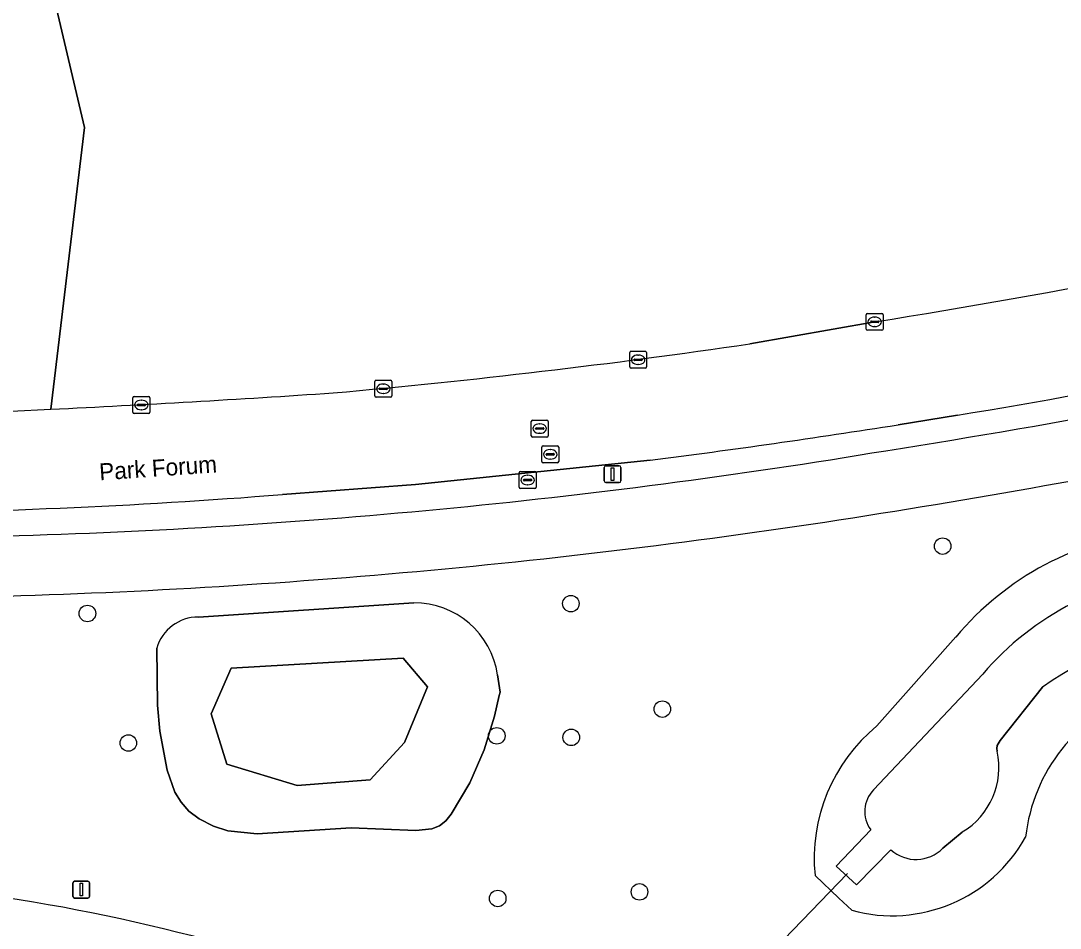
# Model space of a CAD drawing. Extents: x 154324 to 155744, y 382937 to 384188.
# Drawn here: x 155321.8 to 155383.3, y 383472.5 to 383526.3 of the extents above; entities that cross this region are included whole.
import ezdxf

# ---------------------------------------------------------------- set-up
doc = ezdxf.new("R2010")
doc.units = 0
for name, color, linetype in [('IMGEO_Berm_groen', 7, 'Continuous'), ('IMGEO_Boom', 7, 'Continuous'), ('IMGEO_Duiker', 7, 'Continuous'), ('IMGEO_Fietspad_gesloten', 7, 'Continuous'), ('IMGEO_Groenvoorziening', 7, 'Continuous'), ('IMGEO_Kolk', 7, 'Continuous'), ('IMGEO_Lichtmast', 7, 'Continuous'), ('IMGEO_Loofbos', 7, 'Continuous'), ('IMGEO_Meer_plas_ven_vijver', 7, 'Continuous'), ('IMGEO_Muur', 7, 'Continuous'), ('IMGEO_Oever', 7, 'Continuous'), ('IMGEO_Openbare_ruimte_label', 7, 'Continuous'), ('IMGEO_Rijbaan_lokaal_gesloten', 7, 'Continuous'), ('IMGEO_Rijbaan_lokaal_open', 7, 'Continuous'), ('IMGEO_Rioolput', 7, 'Continuous'), ('IMGEO_Waterloop', 7, 'Continuous')]:
    doc.layers.add(name, color=color, linetype=linetype)

msp = doc.modelspace()

# ---------------------------------------------------------------- linework, layer by layer
at = {"layer": 'IMGEO_Berm_groen'}
for points in [[(155323.557, 383503.266), (155325.548, 383519.946), (155306.103, 383602.506), (155261.74, 383912.135)], [(155377.254, 383502.912), (155373.731, 383502.343)], [(155359.046, 383500.247), (155345.16, 383498.813), (155337.28, 383498.213)]]:
    msp.add_lwpolyline(points, dxfattribs=at)
for centre, radius, start, end in [((155295.498, 383997.821), 501.616, 279.38021, 282.75862), ((155287.331, 384043.743), 549.654, 278.96788, 282.2721), ((155280.737, 384393.015), 890.779, 271.949905, 272.755311), ((155295.105, 384000.724), 504.546, 277.28071, 278.96529), ((155310.263, 383877.333), 381.717, 271.46401, 279.46134), ((155308.546, 383862.423), 365.342, 270.37249, 274.51097)]:
    msp.add_arc(centre, radius, start, end, dxfattribs=at)
at = {"layer": 'IMGEO_Boom'}
for centre in [(155376.372, 383495.157), (155354.357, 383491.752), (155325.724, 383491.168), (155359.774, 383485.505), (155349.966, 383483.923), (155354.378, 383483.83), (155328.148, 383483.498), (155358.42, 383474.683), (155350.024, 383474.291)]:
    msp.add_circle(centre, 0.489, dxfattribs=at)
at = {"layer": 'IMGEO_Duiker'}
msp.add_lwpolyline([(155362.15, 383466.875), (155370.748, 383475.778)], dxfattribs=at)
at = {"layer": 'IMGEO_Fietspad_gesloten'}
for centre, radius, start, end in [((155287.331, 384043.743), 549.654, 278.96788, 282.2721), ((155279.312, 384080.115), 590.447, 279.182822, 281.721155), ((155310.263, 383877.333), 381.717, 271.46401, 279.46134), ((155308.945, 383894.859), 402.836, 271.58712, 279.22715)]:
    msp.add_arc(centre, radius, start, end, dxfattribs=at)
at = {"layer": 'IMGEO_Groenvoorziening'}
for points in [[(155332.293, 383490.958), (155345.053, 383491.808)], [(155372.472, 383484.508), (155377.147, 383489.776)], [(155348.376, 383481.137), (155347.276, 383479.28), (155346.952, 383478.891), (155346.575, 383478.592), (155346.128, 383478.422), (155345.17, 383478.319), (155341.334, 383478.467), (155335.78, 383478.124), (155334.045, 383478.3), (155333.186, 383478.567), (155332.334, 383479.002), (155331.738, 383479.46), (155331.267, 383479.991), (155330.906, 383480.582), (155330.45, 383481.888), (155330.021, 383484.191), (155329.88, 383485.737), (155329.827, 383489.121)], [(155350.011, 383487.539), (155350.16, 383486.506), (155350.114, 383486.303), (155349.842, 383485.097), (155349.221, 383483.087), (155348.376, 383481.137)], [(155370.987, 383473.591), (155370.222, 383474.319), (155368.814, 383475.659)]]:
    msp.add_lwpolyline(points, dxfattribs=at)
for centre, radius, start, end in [((155279.312, 384080.115), 590.447, 279.182822, 281.721155), ((155308.945, 383894.859), 402.836, 271.58712, 279.22715), ((155390.746, 383478.357), 17.757, 95.85366, 139.98107), ((155345.053, 383486.794), 5.014, 8.54029, 90.00066), ((155332.295, 383488.382), 2.576, 90.03512, 163.33202), ((155391.5, 383476.78), 10.278, 109.99009, 173.5891), ((155378.957, 383476.647), 10.191, 129.51899, 185.56256), ((155373.379, 383482.307), 9.038, 254.65069, 331.02209), ((155304.555, 383366.626), 108.94, 74.06499, 88.76862)]:
    msp.add_arc(centre, radius, start, end, dxfattribs=at)
at = {"layer": 'IMGEO_Kolk'}
for p, q in [((155371.924, 383508.937), (155372.776, 383508.937)), ((155371.849, 383508.011), (155371.849, 383508.863)), ((155372.108, 383508.431), (155372.108, 383508.443)), ((155372.546, 383508.394), (155372.148, 383508.394)), ((155372.151, 383508.48), (155372.549, 383508.48)), ((155372.337, 383508.717), (155372.362, 383508.717)), ((155372.592, 383508.443), (155372.592, 383508.431)), ((155372.85, 383508.863), (155372.85, 383508.011)), ((155372.776, 383507.937), (155371.924, 383507.937)), ((155372.36, 383508.157), (155372.335, 383508.157)), ((155357.842, 383505.768), (155357.842, 383506.62)), ((155357.917, 383506.694), (155358.769, 383506.694)), ((155358.33, 383506.474), (155358.355, 383506.474)), ((155358.843, 383506.62), (155358.843, 383505.768)), ((155358.101, 383506.188), (155358.101, 383506.2)), ((155358.539, 383506.151), (155358.141, 383506.151)), ((155358.144, 383506.237), (155358.542, 383506.237)), ((155358.353, 383505.914), (155358.328, 383505.914)), ((155358.585, 383506.2), (155358.585, 383506.188)), ((155358.769, 383505.694), (155357.917, 383505.694)), ((155342.749, 383504.05), (155342.749, 383504.902)), ((155342.824, 383504.976), (155343.676, 383504.976)), ((155343.237, 383504.756), (155343.262, 383504.756)), ((155343.75, 383504.902), (155343.75, 383504.05)), ((155328.493, 383504.017), (155329.345, 383504.017)), ((155343.008, 383504.47), (155343.008, 383504.482)), ((155343.446, 383504.433), (155343.048, 383504.433)), ((155343.051, 383504.519), (155343.449, 383504.519)), ((155343.26, 383504.196), (155343.235, 383504.196)), ((155343.492, 383504.482), (155343.492, 383504.47)), ((155328.418, 383503.091), (155328.418, 383503.943)), ((155328.677, 383503.511), (155328.677, 383503.523)), ((155329.115, 383503.474), (155328.717, 383503.474)), ((155328.72, 383503.56), (155329.118, 383503.56)), ((155328.906, 383503.797), (155328.931, 383503.797)), ((155329.161, 383503.523), (155329.161, 383503.511)), ((155329.419, 383503.943), (155329.419, 383503.091)), ((155343.676, 383503.976), (155342.824, 383503.976)), ((155329.345, 383503.017), (155328.493, 383503.017)), ((155328.929, 383503.237), (155328.904, 383503.237))]:
    msp.add_line(p, q, dxfattribs=at)
for points in [[(155371.924, 383508.937), (155372.776, 383508.937)], [(155371.849, 383508.011), (155371.849, 383508.863)], [(155372.85, 383508.863), (155372.85, 383508.011)], [(155372.776, 383507.937), (155371.924, 383507.937)], [(155357.842, 383505.768), (155357.842, 383506.62)], [(155357.917, 383506.694), (155358.769, 383506.694)], [(155358.843, 383506.62), (155358.843, 383505.768)], [(155358.769, 383505.694), (155357.917, 383505.694)], [(155342.749, 383504.05), (155342.749, 383504.902)], [(155342.824, 383504.976), (155343.676, 383504.976)], [(155343.75, 383504.902), (155343.75, 383504.05)], [(155328.493, 383504.017), (155329.345, 383504.017)], [(155328.418, 383503.091), (155328.418, 383503.943)], [(155329.419, 383503.943), (155329.419, 383503.091)], [(155343.676, 383503.976), (155342.824, 383503.976)], [(155329.345, 383503.017), (155328.493, 383503.017)]]:
    msp.add_lwpolyline(points, dxfattribs=at)
for centre, radius, start, end in [((155371.926, 383508.861), 0.0765, 91.55205, 178.44795), ((155371.926, 383508.861), 0.0765, 91.55205, 178.44795), ((155372.774, 383508.861), 0.0765, 1.55205, 88.44795), ((155372.774, 383508.861), 0.0765, 1.55205, 88.44795), ((155372.148, 383508.44), 0.0403, 85.87752, 175.75265), ((155372.145, 383508.43), 0.0366, 178.93798, 274.71019), ((155372.549, 383508.437), 0.043, 264.86636, 352.45326), ((155372.553, 383508.442), 0.0386, 1.73085, 96.63898), ((155371.926, 383508.013), 0.0765, 181.55205, 268.44795), ((155371.926, 383508.013), 0.0765, 181.55205, 268.44795), ((155372.774, 383508.013), 0.0765, 271.55205, 358.44795), ((155372.774, 383508.013), 0.0765, 271.55205, 358.44795), ((155357.919, 383506.618), 0.0765, 91.55205, 178.44795), ((155357.919, 383506.618), 0.0765, 91.55205, 178.44795), ((155358.767, 383506.618), 0.0765, 1.55205, 88.44795), ((155358.767, 383506.618), 0.0765, 1.55205, 88.44795), ((155358.141, 383506.197), 0.0403, 85.87752, 175.75265), ((155358.138, 383506.187), 0.0366, 178.93798, 274.71019), ((155358.542, 383506.194), 0.043, 264.86636, 352.45326), ((155358.546, 383506.199), 0.0386, 1.73085, 96.63898), ((155357.919, 383505.77), 0.0765, 181.55205, 268.44795), ((155357.919, 383505.77), 0.0765, 181.55205, 268.44795), ((155358.767, 383505.77), 0.0765, 271.55205, 358.44795), ((155358.767, 383505.77), 0.0765, 271.55205, 358.44795), ((155342.826, 383504.9), 0.0765, 91.55205, 178.44795), ((155342.826, 383504.9), 0.0765, 91.55205, 178.44795), ((155343.674, 383504.9), 0.0765, 1.55205, 88.44795), ((155343.674, 383504.9), 0.0765, 1.55205, 88.44795), ((155328.495, 383503.941), 0.0765, 91.55205, 178.44795), ((155328.495, 383503.941), 0.0765, 91.55205, 178.44795), ((155329.343, 383503.941), 0.0765, 1.55205, 88.44795), ((155329.343, 383503.941), 0.0765, 1.55205, 88.44795), ((155342.826, 383504.052), 0.0765, 181.55205, 268.44795), ((155342.826, 383504.052), 0.0765, 181.55205, 268.44795), ((155343.048, 383504.479), 0.0403, 85.87752, 175.75265), ((155343.045, 383504.469), 0.0366, 178.93798, 274.71019), ((155343.449, 383504.476), 0.043, 264.86636, 352.45326), ((155343.453, 383504.481), 0.0386, 1.73085, 96.63898), ((155343.674, 383504.052), 0.0765, 271.55205, 358.44795), ((155343.674, 383504.052), 0.0765, 271.55205, 358.44795), ((155328.717, 383503.52), 0.0403, 85.87752, 175.75265), ((155328.714, 383503.51), 0.0366, 178.93798, 274.71019), ((155329.118, 383503.517), 0.043, 264.86636, 352.45326), ((155329.122, 383503.522), 0.0386, 1.73085, 96.63898), ((155328.495, 383503.093), 0.0765, 181.55205, 268.44795), ((155328.495, 383503.093), 0.0765, 181.55205, 268.44795), ((155329.343, 383503.093), 0.0765, 271.55205, 358.44795), ((155329.343, 383503.093), 0.0765, 271.55205, 358.44795)]:
    msp.add_arc(centre, radius, start, end, dxfattribs=at)
for centre, major_axis, ratio, start_param, end_param in [((155372.336, 383508.437), (-0.387, 0.002), 0.722429, 4.712389, 7.853982), ((155372.361, 383508.437), (-0.39, 0.002), 0.717154, 1.570796, 4.712389), ((155358.329, 383506.194), (-0.387, 0.002), 0.722429, 4.712389, 7.853982), ((155358.354, 383506.194), (-0.39, 0.002), 0.717154, 1.570796, 4.712389), ((155343.236, 383504.476), (-0.387, 0.002), 0.722429, 4.712389, 7.853982), ((155343.261, 383504.476), (-0.39, 0.002), 0.717154, 1.570796, 4.712389), ((155328.905, 383503.517), (-0.387, 0.002), 0.722429, 4.712389, 7.853982), ((155328.93, 383503.517), (-0.39, 0.002), 0.717154, 1.570796, 4.712389)]:
    msp.add_ellipse(centre, major_axis=major_axis, ratio=ratio, start_param=start_param, end_param=end_param, dxfattribs=at)
at = {"layer": 'IMGEO_Lichtmast'}
for p, q in [((155356.33, 383499.019), (155356.33, 383499.819)), ((155356.33, 383499.819), (155356.33, 383499.019)), ((155356.43, 383499.919), (155357.22, 383499.919)), ((155357.22, 383499.919), (155356.43, 383499.919)), ((155357.32, 383499.819), (155357.32, 383499.019)), ((155357.32, 383499.019), (155357.32, 383499.819)), ((155357.22, 383498.919), (155356.43, 383498.919)), ((155356.43, 383498.919), (155357.22, 383498.919)), ((155324.865, 383474.415), (155324.865, 383475.215)), ((155324.865, 383475.215), (155324.865, 383474.415)), ((155324.965, 383475.315), (155325.755, 383475.315)), ((155325.755, 383475.315), (155324.965, 383475.315)), ((155325.855, 383475.215), (155325.855, 383474.415)), ((155325.855, 383474.415), (155325.855, 383475.215)), ((155325.755, 383474.315), (155324.965, 383474.315)), ((155324.965, 383474.315), (155325.755, 383474.315))]:
    msp.add_line(p, q, dxfattribs=at)
for points in [[(155356.75, 383499.794), (155356.9, 383499.794), (155356.9, 383499.044), (155356.75, 383499.044), (155356.75, 383499.794)], [(155325.285, 383475.19), (155325.435, 383475.19), (155325.435, 383474.44), (155325.285, 383474.44), (155325.285, 383475.19)]]:
    msp.add_lwpolyline(points, dxfattribs=at)
for centre, start, end in [((155356.43, 383499.819), 90, 180), ((155356.43, 383499.819), 90, 180), ((155357.22, 383499.819), 0, 90), ((155357.22, 383499.819), 360, 90), ((155356.43, 383499.019), 180, 270), ((155356.43, 383499.019), 180, 270), ((155357.22, 383499.019), 270, 0), ((155357.22, 383499.019), 270, 0), ((155324.965, 383475.215), 90, 180), ((155324.965, 383475.215), 90, 180), ((155325.755, 383475.215), 0, 90), ((155325.755, 383475.215), 360, 90), ((155324.965, 383474.415), 180, 270), ((155324.965, 383474.415), 180, 270), ((155325.755, 383474.415), 270, 0), ((155325.755, 383474.415), 270, 0)]:
    msp.add_arc(centre, 0.1, start, end, dxfattribs=at)
at = {"layer": 'IMGEO_Loofbos'}
for points in [[(155336.238, 383809.424), (155323.113, 383849.226), (155303.534, 383922.252), (155300.916, 383943.435), (155300.916, 383955.474), (155295.178, 383988.009), (155291.815, 384001.275), (155265.808, 383990.706), (155259.697, 383987.94), (155249.962, 383983.402), (155261.74, 383912.135), (155306.103, 383602.506), (155325.548, 383519.946), (155323.557, 383503.266)], [(155364.958, 383507.138), (155372.35, 383508.437)]]:
    msp.add_lwpolyline(points, dxfattribs=at)
for centre, radius, start, end in [((155284.127, 384055.576), 554.206, 279.15982, 282.59482), ((155300.959, 383944.166), 441.69, 275.10811, 278.33124), ((155280.817, 384389.613), 887.377, 272.760654, 273.842552)]:
    msp.add_arc(centre, radius, start, end, dxfattribs=at)
at = {"layer": 'IMGEO_Meer_plas_ven_vijver'}
msp.add_lwpolyline([(155334.234, 383487.937), (155333.045, 383485.219), (155333.979, 383482.247), (155338.14, 383480.973), (155342.471, 383481.313), (155344.51, 383483.521), (155345.868, 383486.833), (155344.425, 383488.531)], close=True, dxfattribs=at)
at = {"layer": 'IMGEO_Muur'}
msp.add_lwpolyline([(155373.306, 383477.168), (155371.278, 383475.1), (155370.072, 383476.213), (155372.114, 383478.357)], dxfattribs=at)
at = {"layer": 'IMGEO_Oever'}
for points in [[(155345.053, 383491.808), (155332.293, 383490.958)], [(155377.147, 383489.776), (155372.472, 383484.508)], [(155329.827, 383489.121), (155329.88, 383485.737), (155330.021, 383484.191), (155330.45, 383481.888), (155330.906, 383480.582), (155331.267, 383479.991), (155331.738, 383479.46), (155332.334, 383479.002), (155333.186, 383478.567), (155334.045, 383478.3), (155335.78, 383478.124), (155341.334, 383478.467), (155345.17, 383478.319), (155346.128, 383478.422), (155346.575, 383478.592), (155346.952, 383478.891), (155347.276, 383479.28), (155348.376, 383481.137)], [(155348.376, 383481.137), (155349.221, 383483.087), (155349.842, 383485.097), (155350.114, 383486.303), (155350.16, 383486.506), (155350.011, 383487.539)], [(155372.286, 383480.722), (155378.749, 383487.584)], [(155382.286, 383486.805), (155379.774, 383483.655), (155379.61, 383483.351), (155379.587, 383483.169), (155379.598, 383483.005)], [(155373.306, 383477.168), (155371.278, 383475.1), (155370.072, 383476.213), (155372.114, 383478.357)], [(155377.537, 383478.228), (155376.39, 383477.267)], [(155368.814, 383475.659), (155370.222, 383474.319), (155370.987, 383473.591)]]:
    msp.add_lwpolyline(points, dxfattribs=at)
msp.add_lwpolyline([(155334.234, 383487.937), (155344.425, 383488.531), (155345.868, 383486.833), (155344.51, 383483.521), (155342.471, 383481.313), (155338.14, 383480.973), (155333.979, 383482.247), (155333.045, 383485.219)], close=True, dxfattribs=at)
for centre, radius, start, end in [((155390.746, 383478.357), 17.757, 95.85366, 139.98107), ((155392, 383476.243), 17.441, 94.68177, 139.44003), ((155345.053, 383486.794), 5.014, 8.54029, 90.00066), ((155332.295, 383488.382), 2.576, 90.03512, 163.33202), ((155393.509, 383471.06), 19.335, 93.20989, 125.48091), ((155391.5, 383476.78), 10.278, 109.99009, 173.5891), ((155378.957, 383476.647), 10.191, 129.51899, 185.56256), ((155375.252, 383482.047), 4.45, 300.8916, 12.43357), ((155373.575, 383479.44), 1.818, 135.13775, 216.54296), ((155373.379, 383482.307), 9.038, 254.65069, 331.02209), ((155374.796, 383478.845), 2.243, 228.38909, 315.28817)]:
    msp.add_arc(centre, radius, start, end, dxfattribs=at)
at = {"layer": 'IMGEO_Rijbaan_lokaal_gesloten'}
for points in [[(155372.35, 383508.437), (155364.958, 383507.138)], [(155373.731, 383502.343), (155377.254, 383502.912)], [(155337.28, 383498.213), (155345.16, 383498.813), (155359.046, 383500.247)]]:
    msp.add_lwpolyline(points, dxfattribs=at)
for centre, radius, start, end in [((155284.127, 384055.576), 554.206, 279.15982, 282.59482), ((155295.498, 383997.821), 501.616, 279.38021, 282.75862), ((155300.959, 383944.166), 441.69, 275.10811, 278.33124), ((155280.817, 384389.613), 887.377, 272.760654, 273.842552), ((155280.737, 384393.015), 890.779, 271.949905, 272.755311), ((155295.105, 384000.724), 504.546, 277.28071, 278.96529), ((155308.546, 383862.423), 365.342, 270.37249, 274.51097)]:
    msp.add_arc(centre, radius, start, end, dxfattribs=at)
at = {"layer": 'IMGEO_Rijbaan_lokaal_open'}
msp.add_arc((155304.555, 383366.626), 108.94, 74.06499, 88.76862, dxfattribs=at)
at = {"layer": 'IMGEO_Rioolput'}
for p, q in [((155352.011, 383501.691), (155352.011, 383502.543)), ((155352.086, 383502.617), (155352.938, 383502.617)), ((155352.313, 383502.16), (155352.711, 383502.16)), ((155352.499, 383502.397), (155352.524, 383502.397)), ((155353.012, 383502.543), (155353.012, 383501.691)), ((155352.938, 383501.617), (155352.086, 383501.617)), ((155352.27, 383502.111), (155352.27, 383502.123)), ((155352.708, 383502.074), (155352.31, 383502.074)), ((155352.522, 383501.837), (155352.497, 383501.837)), ((155352.754, 383502.123), (155352.754, 383502.111)), ((155352.633, 383500.166), (155352.633, 383501.018)), ((155352.708, 383501.092), (155353.56, 383501.092)), ((155353.634, 383501.018), (155353.634, 383500.166)), ((155352.892, 383500.586), (155352.892, 383500.598)), ((155353.33, 383500.549), (155352.932, 383500.549)), ((155352.935, 383500.635), (155353.333, 383500.635)), ((155353.144, 383500.312), (155353.119, 383500.312)), ((155353.121, 383500.872), (155353.146, 383500.872)), ((155353.376, 383500.598), (155353.376, 383500.586)), ((155353.56, 383500.092), (155352.708, 383500.092)), ((155351.292, 383498.645), (155351.292, 383499.497)), ((155351.367, 383499.571), (155352.219, 383499.571)), ((155351.551, 383499.065), (155351.551, 383499.077)), ((155351.594, 383499.114), (155351.992, 383499.114)), ((155351.78, 383499.351), (155351.805, 383499.351)), ((155352.035, 383499.077), (155352.035, 383499.065)), ((155352.293, 383499.497), (155352.293, 383498.645)), ((155352.219, 383498.571), (155351.367, 383498.571)), ((155351.989, 383499.028), (155351.591, 383499.028)), ((155351.803, 383498.791), (155351.778, 383498.791))]:
    msp.add_line(p, q, dxfattribs=at)
for points in [[(155352.011, 383501.691), (155352.011, 383502.543)], [(155352.086, 383502.617), (155352.938, 383502.617)], [(155353.012, 383502.543), (155353.012, 383501.691)], [(155352.938, 383501.617), (155352.086, 383501.617)], [(155352.633, 383500.166), (155352.633, 383501.018)], [(155352.708, 383501.092), (155353.56, 383501.092)], [(155353.634, 383501.018), (155353.634, 383500.166)], [(155353.56, 383500.092), (155352.708, 383500.092)], [(155351.292, 383498.645), (155351.292, 383499.497)], [(155351.367, 383499.571), (155352.219, 383499.571)], [(155352.293, 383499.497), (155352.293, 383498.645)], [(155352.219, 383498.571), (155351.367, 383498.571)]]:
    msp.add_lwpolyline(points, dxfattribs=at)
for centre, radius, start, end in [((155352.088, 383502.541), 0.0765, 91.55205, 178.44795), ((155352.088, 383502.541), 0.0765, 91.55205, 178.44795), ((155352.31, 383502.12), 0.0403, 85.87752, 175.75265), ((155352.715, 383502.122), 0.0386, 1.73085, 96.63898), ((155352.936, 383502.541), 0.0765, 1.55205, 88.44795), ((155352.936, 383502.541), 0.0765, 1.55205, 88.44795), ((155352.088, 383501.693), 0.0765, 181.55205, 268.44795), ((155352.088, 383501.693), 0.0765, 181.55205, 268.44795), ((155352.307, 383502.11), 0.0366, 178.93798, 274.71019), ((155352.711, 383502.117), 0.043, 264.86636, 352.45326), ((155352.936, 383501.693), 0.0765, 271.55205, 358.44795), ((155352.936, 383501.693), 0.0765, 271.55205, 358.44795), ((155352.71, 383501.016), 0.0765, 91.55205, 178.44795), ((155352.71, 383501.016), 0.0765, 91.55205, 178.44795), ((155353.558, 383501.016), 0.0765, 1.55205, 88.44795), ((155353.558, 383501.016), 0.0765, 1.55205, 88.44795), ((155352.932, 383500.595), 0.0403, 85.87752, 175.75265), ((155352.929, 383500.585), 0.0366, 178.93798, 274.71019), ((155353.333, 383500.592), 0.043, 264.86636, 352.45326), ((155353.337, 383500.597), 0.0386, 1.73085, 96.63898), ((155352.71, 383500.168), 0.0765, 181.55205, 268.44795), ((155352.71, 383500.168), 0.0765, 181.55205, 268.44795), ((155353.558, 383500.168), 0.0765, 271.55205, 358.44795), ((155353.558, 383500.168), 0.0765, 271.55205, 358.44795), ((155351.369, 383499.495), 0.0765, 91.55205, 178.44795), ((155351.369, 383499.495), 0.0765, 91.55205, 178.44795), ((155351.591, 383499.074), 0.0403, 85.87752, 175.75265), ((155351.588, 383499.064), 0.0366, 178.93798, 274.71019), ((155351.992, 383499.071), 0.043, 264.86636, 352.45326), ((155351.996, 383499.076), 0.0386, 1.73085, 96.63898), ((155352.217, 383499.495), 0.0765, 1.55205, 88.44795), ((155352.217, 383499.495), 0.0765, 1.55205, 88.44795), ((155351.369, 383498.647), 0.0765, 181.55205, 268.44795), ((155351.369, 383498.647), 0.0765, 181.55205, 268.44795), ((155352.217, 383498.647), 0.0765, 271.55205, 358.44795), ((155352.217, 383498.647), 0.0765, 271.55205, 358.44795)]:
    msp.add_arc(centre, radius, start, end, dxfattribs=at)
for centre, major_axis, ratio, start_param, end_param in [((155352.498, 383502.117), (-0.387, 0.002), 0.722429, 4.712389, 7.853982), ((155352.523, 383502.117), (-0.39, 0.002), 0.717154, 1.570796, 4.712389), ((155353.12, 383500.592), (-0.387, 0.002), 0.722429, 4.712389, 7.853982), ((155353.145, 383500.592), (-0.39, 0.002), 0.717154, 1.570796, 4.712389), ((155351.779, 383499.071), (-0.387, 0.002), 0.722429, 4.712389, 7.853982), ((155351.804, 383499.071), (-0.39, 0.002), 0.717154, 1.570796, 4.712389)]:
    msp.add_ellipse(centre, major_axis=major_axis, ratio=ratio, start_param=start_param, end_param=end_param, dxfattribs=at)
at = {"layer": 'IMGEO_Waterloop'}
for points in [[(155378.749, 383487.584), (155372.286, 383480.722)], [(155379.598, 383483.005), (155379.587, 383483.169), (155379.61, 383483.351), (155379.774, 383483.655), (155382.286, 383486.805)], [(155372.114, 383478.357), (155370.072, 383476.213), (155371.278, 383475.1), (155373.306, 383477.168)], [(155376.39, 383477.267), (155377.537, 383478.228)]]:
    msp.add_lwpolyline(points, dxfattribs=at)
for centre, radius, start, end in [((155392, 383476.243), 17.441, 94.68177, 139.44003), ((155393.509, 383471.06), 19.335, 93.20989, 125.48091), ((155375.252, 383482.047), 4.45, 300.8916, 12.43357), ((155373.575, 383479.44), 1.818, 135.13775, 216.54296), ((155374.796, 383478.845), 2.243, 228.38909, 315.28817)]:
    msp.add_arc(centre, radius, start, end, dxfattribs=at)

# ---------------------------------------------------------------- texts
at = {"layer": 'IMGEO_Openbare_ruimte_label'}
msp.add_text('Park Forum', height=1, rotation=3.8979, dxfattribs=at).set_placement((155326.456, 383499.051))

doc.saveas('drawing.dxf')
